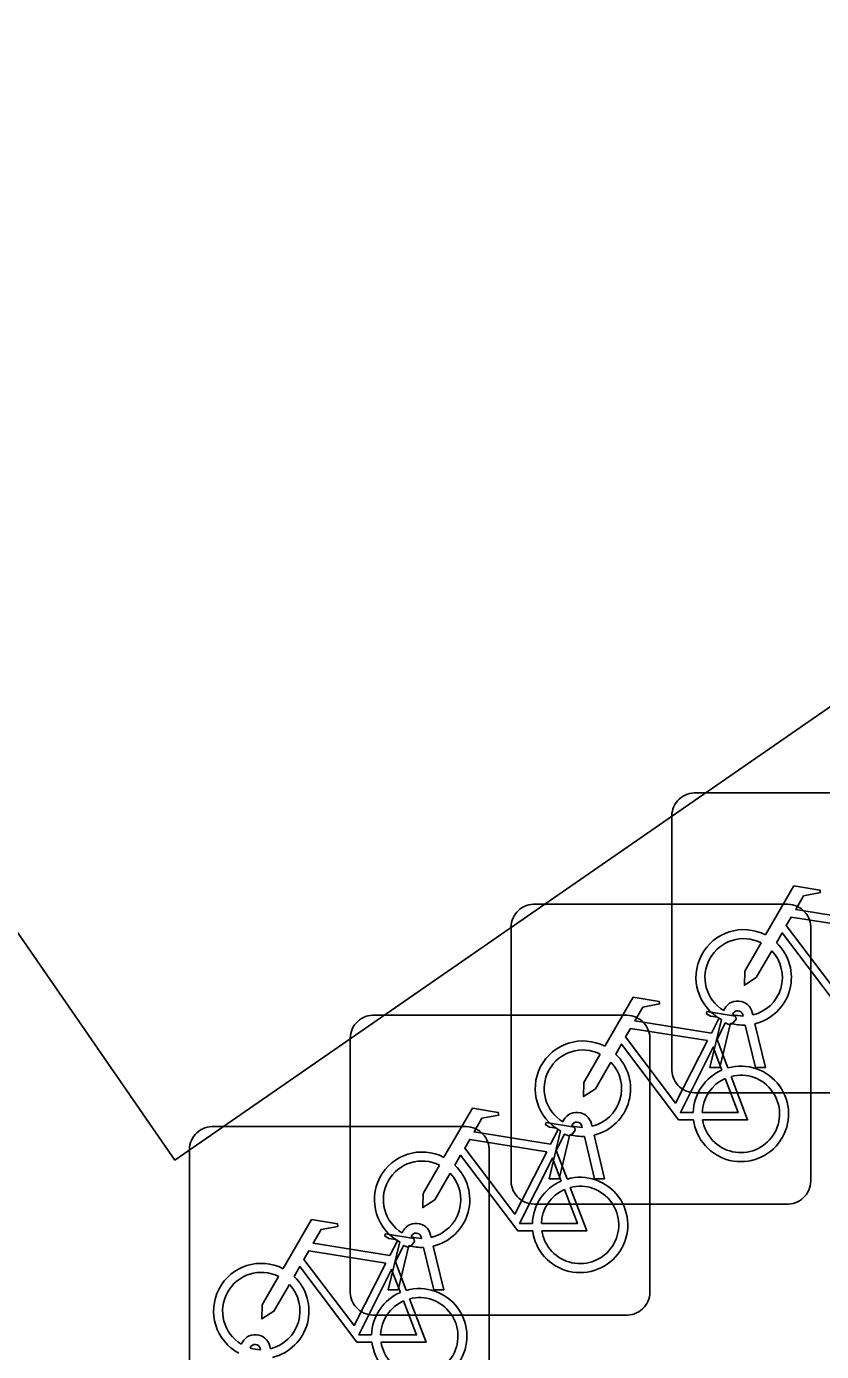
# Model space of a CAD drawing. Extents: x 162879 to 165540, y 384011 to 385181.
# Drawn here: x 164218.964 to 164221.614, y 384321.119 to 384325.535 of the extents above; entities that cross this region are included whole.
import ezdxf

# ---------------------------------------------------------------- set-up
doc = ezdxf.new("R2010")
doc.units = 0
for name, color, linetype in [('IMGEO_Fietsenrek', 7, 'Continuous'), ('IMGEO_Pand', 7, 'Continuous'), ('IMGEO_Voetpad_open', 7, 'Continuous')]:
    doc.layers.add(name, color=color, linetype=linetype)

msp = doc.modelspace()

# ---------------------------------------------------------------- linework, layer by layer
at = {"layer": 'IMGEO_Fietsenrek'}
for p, q in [((164221.1899, 384322.9805), (164222.0308, 384322.9805)), ((164222.0308, 384322.9805), (164221.1899, 384322.9805)), ((164221.1155, 384322.0559), (164221.1155, 384322.8968)), ((164221.1155, 384322.8968), (164221.1155, 384322.0559)), ((164220.6539, 384322.6095), (164221.4948, 384322.6095)), ((164221.4948, 384322.6095), (164220.6539, 384322.6095)), ((164220.5795, 384321.6849), (164220.5795, 384322.5258)), ((164220.5795, 384322.5258), (164220.5795, 384321.6849)), ((164221.5785, 384322.5351), (164221.5785, 384321.6942)), ((164221.5785, 384321.6942), (164221.5785, 384322.5351)), ((164221.3529, 384322.2369), (164221.3519, 384322.2412)), ((164221.3836, 384322.2484), (164221.3854, 384322.2405)), ((164220.1179, 384322.2395), (164220.9588, 384322.2395)), ((164220.9588, 384322.2395), (164220.1179, 384322.2395)), ((164221.2425, 384322.0653), (164221.2808, 384322.2253)), ((164221.3112, 384322.2131), (164221.2759, 384322.0653)), ((164221.394, 384322.0653), (164221.3601, 384322.207)), ((164221.3924, 384322.2113), (164221.4274, 384322.0653)), ((164220.0435, 384321.3149), (164220.0435, 384322.1558)), ((164220.0435, 384322.1558), (164220.0435, 384321.3149)), ((164221.0425, 384322.1651), (164221.0425, 384321.3242)), ((164221.0425, 384321.3242), (164221.0425, 384322.1651)), ((164221.2662, 384322.1592), (164221.3025, 384322.064)), ((164221.2759, 384322.0653), (164221.2425, 384322.0653)), ((164221.4274, 384322.0653), (164221.394, 384322.0653)), ((164222.0401, 384321.9815), (164221.1992, 384321.9815)), ((164221.1992, 384321.9815), (164222.0401, 384321.9815)), ((164219.5819, 384321.8685), (164220.4228, 384321.8685)), ((164220.4228, 384321.8685), (164219.5819, 384321.8685)), ((164220.7065, 384321.6943), (164220.7448, 384321.8543)), ((164220.8169, 384321.8659), (164220.8159, 384321.8702)), ((164220.8476, 384321.8774), (164220.8494, 384321.8695)), ((164220.7752, 384321.8421), (164220.7399, 384321.6943)), ((164220.858, 384321.6943), (164220.8241, 384321.836)), ((164220.8564, 384321.8403), (164220.8914, 384321.6943)), ((164219.5075, 384320.9439), (164219.5075, 384321.7848)), ((164219.5075, 384321.7848), (164219.5075, 384320.9439)), ((164220.5065, 384321.7941), (164220.5065, 384320.9532)), ((164220.5065, 384320.9532), (164220.5065, 384321.7941)), ((164220.7302, 384321.7892), (164220.7665, 384321.694)), ((164220.7399, 384321.6943), (164220.7065, 384321.6943)), ((164220.8914, 384321.6943), (164220.858, 384321.6943)), ((164221.5041, 384321.6105), (164220.6632, 384321.6105)), ((164220.6632, 384321.6105), (164221.5041, 384321.6105)), ((164220.2809, 384321.4959), (164220.2799, 384321.5002)), ((164220.3116, 384321.5074), (164220.3134, 384321.4995)), ((164220.1705, 384321.3243), (164220.2088, 384321.4843)), ((164220.2392, 384321.4721), (164220.2039, 384321.3243)), ((164220.322, 384321.3243), (164220.2881, 384321.466)), ((164220.3204, 384321.4703), (164220.3554, 384321.3243)), ((164220.1942, 384321.4182), (164220.2305, 384321.323)), ((164220.2039, 384321.3243), (164220.1705, 384321.3243)), ((164220.3554, 384321.3243), (164220.322, 384321.3243)), ((164220.9681, 384321.2405), (164220.1272, 384321.2405)), ((164220.1272, 384321.2405), (164220.9681, 384321.2405)), ((164219.7756, 384321.1364), (164219.7774, 384321.1285)), ((164219.7449, 384321.1249), (164219.7439, 384321.1292))]:
    msp.add_line(p, q, dxfattribs=at)
for points in [[(164221.4281, 384322.5072), (164221.5228, 384322.6707), (164221.609, 384322.6569), (164221.6107, 384322.6482), (164221.5546, 384322.6373), (164221.5284, 384322.592), (164221.7836, 384322.5512)], [(164221.7707, 384322.526), (164221.5139, 384322.567), (164221.4972, 384322.5382), (164221.6642, 384322.3179), (164221.7707, 384322.526)], [(164221.7238, 384322.2625), (164221.6741, 384322.2626), (164221.4834, 384322.5143), (164221.4644, 384322.4815)], [(164221.4488, 384322.4547), (164221.3972, 384322.3655), (164221.3573, 384322.3395), (164221.3585, 384322.387), (164221.413, 384322.4812)], [(164220.8921, 384322.1362), (164220.9868, 384322.2997), (164221.073, 384322.2859), (164221.0747, 384322.2772), (164221.0186, 384322.2663), (164220.9924, 384322.221), (164221.2476, 384322.1802)], [(164221.2476, 384322.1802), (164221.2726, 384322.229), (164221.2675, 384322.233), (164221.2443, 384322.2367), (164221.2316, 384322.2442), (164221.2306, 384322.2473), (164221.2328, 384322.2519), (164221.3276, 384322.2368), (164221.3299, 384322.2265), (164221.3205, 384322.2141), (164221.3081, 384322.2077), (164221.2936, 384322.2139), (164221.2662, 384322.1592)], [(164221.2347, 384322.155), (164220.9779, 384322.196), (164220.9612, 384322.1672), (164221.1282, 384321.9469), (164221.2347, 384322.155)], [(164220.9128, 384322.0837), (164220.8612, 384321.9945), (164220.8213, 384321.9685), (164220.8225, 384322.016), (164220.877, 384322.1102)], [(164221.1878, 384321.8915), (164221.1381, 384321.8916), (164220.9474, 384322.1433), (164220.9284, 384322.1105)], [(164221.2827, 384322.057), (164221.2534, 384322.1338), (164221.144, 384321.9157), (164221.1867, 384321.9156)], [(164221.2167, 384321.9155), (164221.3366, 384321.9153), (164221.2934, 384322.0289)], [(164221.3132, 384322.0358), (164221.3682, 384321.8912), (164221.2181, 384321.8915)], [(164220.3561, 384321.7662), (164220.4508, 384321.9297), (164220.537, 384321.9159), (164220.5387, 384321.9072), (164220.4826, 384321.8963), (164220.4564, 384321.851), (164220.7116, 384321.8102)], [(164220.7116, 384321.8102), (164220.7366, 384321.859), (164220.7315, 384321.863), (164220.7083, 384321.8667), (164220.6956, 384321.8742), (164220.6946, 384321.8773), (164220.6968, 384321.8819), (164220.7916, 384321.8668), (164220.7939, 384321.8565), (164220.7845, 384321.8441), (164220.7721, 384321.8377), (164220.7576, 384321.8439), (164220.7302, 384321.7892)], [(164220.6987, 384321.785), (164220.4419, 384321.826), (164220.4252, 384321.7972), (164220.5922, 384321.5769), (164220.6987, 384321.785)], [(164220.6518, 384321.5215), (164220.6021, 384321.5216), (164220.4114, 384321.7733), (164220.3924, 384321.7405)], [(164220.7467, 384321.687), (164220.7174, 384321.7638), (164220.608, 384321.5457), (164220.6507, 384321.5456)], [(164220.3768, 384321.7137), (164220.3252, 384321.6245), (164220.2853, 384321.5985), (164220.2865, 384321.646), (164220.341, 384321.7402)], [(164220.7772, 384321.6658), (164220.8322, 384321.5212), (164220.6821, 384321.5215)], [(164220.6807, 384321.5455), (164220.8006, 384321.5453), (164220.7574, 384321.6589)], [(164219.8201, 384321.3952), (164219.9148, 384321.5587), (164220.001, 384321.5449), (164220.0027, 384321.5362), (164219.9466, 384321.5253), (164219.9204, 384321.48), (164220.1756, 384321.4392)], [(164220.1756, 384321.4392), (164220.2006, 384321.488), (164220.1955, 384321.492), (164220.1723, 384321.4957), (164220.1596, 384321.5032), (164220.1586, 384321.5063), (164220.1608, 384321.5109), (164220.2556, 384321.4958), (164220.2579, 384321.4855), (164220.2485, 384321.4731), (164220.2361, 384321.4667), (164220.2216, 384321.4729), (164220.1942, 384321.4182)], [(164220.1627, 384321.414), (164219.9059, 384321.455), (164219.8892, 384321.4262), (164220.0562, 384321.2059), (164220.1627, 384321.414)], [(164220.1158, 384321.1505), (164220.0661, 384321.1506), (164219.8754, 384321.4023), (164219.8564, 384321.3695)], [(164219.8408, 384321.3427), (164219.7892, 384321.2535), (164219.7493, 384321.2275), (164219.7505, 384321.275), (164219.805, 384321.3692)], [(164220.2107, 384321.316), (164220.1814, 384321.3928), (164220.072, 384321.1747), (164220.1147, 384321.1746)], [(164220.1447, 384321.1745), (164220.2646, 384321.1743), (164220.2214, 384321.2879)], [(164220.2412, 384321.2948), (164220.2962, 384321.1502), (164220.1461, 384321.1505)]]:
    msp.add_lwpolyline(points, dxfattribs=at)
for centre, radius, start, end in [((164221.1932, 384322.9026), 0.0779, 92.4484, 184.2845), ((164221.1932, 384322.9026), 0.0779, 92.4484, 184.2845), ((164220.6572, 384322.5316), 0.0779, 92.4484, 184.2845), ((164220.6572, 384322.5316), 0.0779, 92.4484, 184.2845), ((164221.5006, 384322.5318), 0.0779, 2.4484, 94.2845), ((164221.5006, 384322.5318), 0.0779, 2.4484, 94.2845), ((164221.3551, 384322.3659), 0.159, 62.6766, 242.1369), ((164221.3551, 384322.3659), 0.129, 63.3192, 238.903), ((164221.3551, 384322.3659), 0.159, 283.5766, 46.6042), ((164221.3551, 384322.3659), 0.129, 283.6043, 43.4302), ((164221.3349, 384322.2373), 0.0499, 12.8025, 158.6934), ((164220.9646, 384322.1618), 0.0779, 2.4484, 94.2845), ((164220.9646, 384322.1618), 0.0779, 2.4484, 94.2845), ((164221.3349, 384322.2373), 0.0174, 12.8025, 163.4502), ((164221.3551, 384322.3659), 0.129, 253.415, 269.0204), ((164220.1212, 384322.1616), 0.0779, 92.4484, 184.2845), ((164220.1212, 384322.1616), 0.0779, 92.4484, 184.2845), ((164221.3551, 384322.3659), 0.159, 253.9967, 271.7867), ((164220.8191, 384321.9949), 0.159, 62.6766, 242.1369), ((164220.8191, 384321.9949), 0.129, 63.3192, 238.903), ((164220.8191, 384321.9949), 0.159, 283.5766, 46.6042), ((164220.8191, 384321.9949), 0.129, 283.6043, 43.4302), ((164221.3457, 384321.9109), 0.159, 187.0065, 105.7708), ((164221.1934, 384322.0592), 0.0779, 182.4484, 274.2845), ((164221.1934, 384322.0592), 0.0779, 182.4484, 274.2845), ((164221.3457, 384321.9109), 0.159, 113.3408, 178.3217), ((164221.3457, 384321.9109), 0.129, 113.923, 177.9556), ((164221.3457, 384321.9109), 0.129, 188.6715, 104.5883), ((164220.7989, 384321.8663), 0.0499, 12.8025, 158.6934), ((164219.5852, 384321.7906), 0.0779, 92.4484, 184.2845), ((164219.5852, 384321.7906), 0.0779, 92.4484, 184.2845), ((164220.4286, 384321.7908), 0.0779, 2.4484, 94.2845), ((164220.4286, 384321.7908), 0.0779, 2.4484, 94.2845), ((164220.7989, 384321.8663), 0.0174, 12.8025, 163.4502), ((164220.8191, 384321.9949), 0.129, 253.415, 269.0204), ((164220.8191, 384321.9949), 0.159, 253.9967, 271.7867), ((164220.2831, 384321.6249), 0.159, 62.6766, 242.1369), ((164220.2831, 384321.6249), 0.129, 63.3192, 238.903), ((164220.2831, 384321.6249), 0.129, 283.6043, 43.4302), ((164220.2831, 384321.6249), 0.159, 283.5766, 46.6042), ((164220.6574, 384321.6882), 0.0779, 182.4484, 274.2845), ((164220.6574, 384321.6882), 0.0779, 182.4484, 274.2845), ((164220.8097, 384321.5409), 0.159, 113.3408, 178.3217), ((164220.8097, 384321.5409), 0.159, 187.0065, 105.7708), ((164220.8097, 384321.5409), 0.129, 188.6715, 104.5883), ((164221.5008, 384321.6884), 0.0779, 272.4484, 4.2845), ((164221.5008, 384321.6884), 0.0779, 272.4484, 4.2845), ((164220.8097, 384321.5409), 0.129, 113.923, 177.9556), ((164220.2629, 384321.4963), 0.0499, 12.8025, 158.6934), ((164220.2629, 384321.4963), 0.0174, 12.8025, 163.4502), ((164220.2831, 384321.6249), 0.129, 253.415, 269.0204), ((164220.2831, 384321.6249), 0.159, 253.9967, 271.7867), ((164219.7471, 384321.2539), 0.159, 62.6766, 242.1369), ((164219.7471, 384321.2539), 0.129, 63.3192, 238.903), ((164219.7471, 384321.2539), 0.159, 283.5766, 46.6042), ((164219.7471, 384321.2539), 0.129, 283.6043, 43.4302), ((164220.1214, 384321.3182), 0.0779, 182.4484, 274.2845), ((164220.1214, 384321.3182), 0.0779, 182.4484, 274.2845), ((164220.2737, 384321.1699), 0.159, 113.3408, 178.3217), ((164220.2737, 384321.1699), 0.159, 187.0065, 105.7708), ((164220.9648, 384321.3184), 0.0779, 272.4484, 4.2845), ((164220.9648, 384321.3184), 0.0779, 272.4484, 4.2845), ((164220.2737, 384321.1699), 0.129, 113.923, 177.9556), ((164220.2737, 384321.1699), 0.129, 188.6715, 104.5883), ((164219.7269, 384321.1253), 0.0499, 12.8025, 158.6934), ((164219.7269, 384321.1253), 0.0174, 12.8025, 163.4502), ((164219.7471, 384321.2539), 0.129, 253.415, 269.0204)]:
    msp.add_arc(centre, radius, start, end, dxfattribs=at)
at = {"layer": 'IMGEO_Pand'}
msp.add_lwpolyline([(164228.374, 384327.966), (164232.592, 384330.883), (164230.475, 384333.944), (164229.747, 384334.996), (164226.813, 384339.238), (164213.844, 384330.259), (164213.634, 384330.114), (164216.614, 384325.869), (164218.506, 384323.135), (164219.459, 384321.757), (164223.747, 384324.723), (164224.845, 384323.136), (164226.229, 384324.093), (164226.594, 384324.346), (164227.627, 384325.06), (164227.941, 384325.277), (164229.492, 384326.35)], close=True, dxfattribs=at)
at = {"layer": 'IMGEO_Voetpad_open'}
msp.add_lwpolyline([(164246.201, 384348.47), (164230.475, 384333.944), (164232.592, 384330.883), (164228.374, 384327.966), (164229.492, 384326.35), (164227.941, 384325.277), (164228.685, 384324.106), (164228.324, 384323.865), (164227.627, 384325.06), (164226.594, 384324.346), (164227.331, 384323.168), (164226.976, 384322.915), (164226.229, 384324.093), (164224.845, 384323.136), (164223.747, 384324.723), (164219.459, 384321.757), (164218.506, 384323.135), (164211.876, 384318.811)], dxfattribs=at)

doc.saveas('drawing.dxf')
